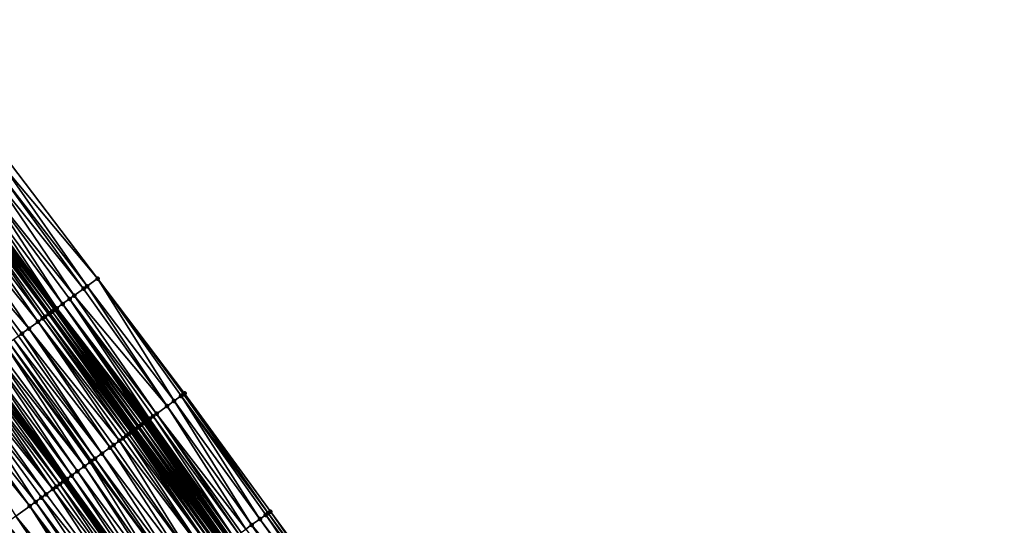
# Model space of a CAD drawing. Header units: feet. Extents: x 2004186 to 2014793, y 836912 to 864902.
# Tile 384 of 656: x 2009673 to 2009810, y 849253 to 849323. Entities that reach past the tile are written whole.
import ezdxf

# ---------------------------------------------------------------- set-up
doc = ezdxf.new("R2010")
doc.units = ezdxf.units.FT
doc.header["$LTSCALE"] = 100
doc.header["$MEASUREMENT"] = 0
for name, color, linetype, lineweight in [('EP_Travel Lane', 5, 'Continuous', 40), ('GPL_Skip Line', 2, 'Continuous', 40), ('Road Shots', 4, 'Continuous', 200), ('Road X-Section', 30, 'Continuous', 13)]:
    doc.layers.add(name, color=color, linetype=linetype, lineweight=lineweight)
doc.layers.add('I-77 SB_MM21-27-Surface-Border', color=7, linetype='Continuous')
doc.layers.add('I-77 SB_MM21-27-Surface-TIN', color=7, linetype='Continuous')

msp = doc.modelspace()

# ---------------------------------------------------------------- linework, layer by layer
at = {"layer": 'EP_Travel Lane'}
msp.add_polyline3d([(2009803.267133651, 849101.4563738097, 428.1667494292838), (2009792.179957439, 849118.1018009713, 428.1009985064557), (2009780.846937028, 849134.7422010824, 427.9702349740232), (2009769.565165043, 849151.2564774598, 427.9321880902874), (2009758.283524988, 849167.7705607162, 427.8291519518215), (2009747.001802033, 849184.2847653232, 427.7669239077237), (2009735.388681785, 849200.7826490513, 427.7180174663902), (2009723.860440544, 849217.1256522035, 427.6409163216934), (2009712.332154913, 849233.4687182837, 427.5856708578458), (2009700.803895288, 849249.8117474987, 427.5175922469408), (2009688.952033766, 849266.1318876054, 427.4359308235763), (2009677.187691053, 849282.3059083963, 427.3929922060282), (2009665.423414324, 849298.4798384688, 427.3162926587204), (2009653.570653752, 849314.7708526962, 427.2550981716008), (2009641.643600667, 849330.8251805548, 427.1741720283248)], dxfattribs=at)
at = {"layer": 'GPL_Skip Line'}
msp.add_polyline3d([(2009782.441233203, 849111.6084531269, 427.6326563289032), (2009771.182598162, 849128.138074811, 427.5321407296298), (2009759.900885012, 849144.6522650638, 427.4651148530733), (2009748.61918663, 849161.1664337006, 427.3908070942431), (2009737.337446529, 849177.6806634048, 427.3370708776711), (2009725.827030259, 849194.0360850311, 427.2699694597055), (2009714.298896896, 849210.3791615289, 427.1922315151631), (2009702.77073614, 849226.7222768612, 427.1279627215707), (2009691.242591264, 849243.0653696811, 427.0558858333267), (2009679.48704471, 849259.2455653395, 426.9821479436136), (2009667.722707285, 849275.4195788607, 426.9365027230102), (2009655.95843536, 849291.59350233, 426.8573315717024), (2009644.191575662, 849307.7655570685, 426.7874621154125), (2009632.225510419, 849323.7908015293, 426.7179334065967)], dxfattribs=at)
at = {"layer": 'I-77 SB_MM21-27-Surface-Border', "color": 3, "linetype": 'ByBlock', "lineweight": -2}
msp.add_polyline3d([(2009647.287933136, 849335.0408427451, 427.4247702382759), (2009659.574432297, 849319.2550186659, 427.5311622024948), (2009671.807482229, 849303.1246653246, 427.6348872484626), (2009683.895170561, 849287.1861178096, 427.7470661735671), (2009695.98298194, 849271.2474011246, 427.7962858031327), (2009707.911012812, 849254.8264806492, 427.8629257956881), (2009719.766015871, 849238.7139604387, 427.9378823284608), (2009728.679498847, 849220.5259981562, 427.8870226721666), (2009742.822314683, 849206.0277619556, 428.0775288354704), (2009754.345553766, 849189.3032404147, 428.1278410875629), (2009765.46221809, 849172.6760948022, 428.1485810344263), (2009776.743959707, 849156.1618628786, 428.2015116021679), (2009787.530227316, 849139.3092443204, 428.2770095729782), (2009798.74881013, 849122.4814904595, 428.3840934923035), (2009809.841554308, 849105.8398672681, 428.4733592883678)], dxfattribs=at)
at = {"layer": 'I-77 SB_MM21-27-Surface-TIN', "color": 128, "linetype": 'ByBlock', "lineweight": -2}
for points in [[(2009670.998845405, 849302.536357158, 427.6013499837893), (2009670.190203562, 849301.9480558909, 427.5703814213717), (2009682.439623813, 849286.1271637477, 427.6869386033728)], [(2009671.807482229, 849303.1246653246, 427.6348872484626), (2009670.998845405, 849302.536357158, 427.6013499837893), (2009683.895170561, 849287.1861178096, 427.7470661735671)], [(2009670.998845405, 849302.536357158, 427.6013499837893), (2009682.439623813, 849286.1271637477, 427.6869386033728), (2009683.895170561, 849287.1861178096, 427.7470661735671)], [(2009669.381568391, 849301.3597454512, 427.5359979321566), (2009668.087756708, 849300.4184424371, 427.4786348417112), (2009680.66063672, 849284.8328666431, 427.6060341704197)], [(2009670.190203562, 849301.9480558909, 427.5703814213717), (2009669.381568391, 849301.3597454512, 427.5359979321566), (2009681.954444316, 849285.7741752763, 427.6654873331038)], [(2009669.381568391, 849301.3597454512, 427.5359979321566), (2009680.66063672, 849284.8328666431, 427.6060341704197), (2009681.954444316, 849285.7741752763, 427.6654873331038)], [(2009670.190203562, 849301.9480558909, 427.5703814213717), (2009681.954444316, 849285.7741752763, 427.6654873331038), (2009682.439623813, 849286.1271637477, 427.6869386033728)], [(2009667.117404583, 849299.7124560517, 427.4322153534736), (2009666.470495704, 849299.2418087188, 427.4050879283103), (2009678.234741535, 849283.0679211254, 427.4976009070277)], [(2009668.087756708, 849300.4184424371, 427.4786348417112), (2009667.117404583, 849299.7124560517, 427.4322153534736), (2009679.043379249, 849283.6562280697, 427.5306819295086)], [(2009667.117404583, 849299.7124560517, 427.4322153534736), (2009678.234741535, 849283.0679211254, 427.4976009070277), (2009679.043379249, 849283.6562280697, 427.5306819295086)], [(2009668.087756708, 849300.4184424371, 427.4786348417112), (2009680.013725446, 849284.3622226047, 427.5801340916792), (2009680.66063672, 849284.8328666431, 427.6060341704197)], [(2009668.087756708, 849300.4184424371, 427.4786348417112), (2009679.043379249, 849283.6562280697, 427.5306819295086), (2009680.013725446, 849284.3622226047, 427.5801340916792)], [(2009665.015041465, 849298.1827274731, 427.2976082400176), (2009664.206399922, 849297.594425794, 427.2664862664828), (2009676.294132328, 849281.6558176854, 427.3561170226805)], [(2009665.176772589, 849298.3003839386, 427.302391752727), (2009665.015041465, 849298.1827274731, 427.2976082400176), (2009677.102777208, 849282.2441147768, 427.3855299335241)], [(2009665.015041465, 849298.1827274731, 427.2976082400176), (2009676.617595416, 849281.891129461, 427.3652534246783), (2009677.102777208, 849282.2441147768, 427.3855299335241)], [(2009665.015041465, 849298.1827274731, 427.2976082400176), (2009676.294132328, 849281.6558176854, 427.3561170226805), (2009676.617595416, 849281.891129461, 427.3652534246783)], [(2009665.338497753, 849298.4180485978, 427.3102257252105), (2009665.176772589, 849298.3003839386, 427.302391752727), (2009677.102777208, 849282.2441147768, 427.3855299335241)], [(2009665.338497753, 849298.4180485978, 427.3102257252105), (2009677.187691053, 849282.3059083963, 427.3929922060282), (2009665.423414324, 849298.4798384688, 427.3162926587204)], [(2009665.338497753, 849298.4180485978, 427.3102257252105), (2009677.102777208, 849282.2441147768, 427.3855299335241), (2009677.187691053, 849282.3059083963, 427.3929922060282)], [(2009665.500215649, 849298.5357232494, 427.3217797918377), (2009665.423414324, 849298.4798384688, 427.3162926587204), (2009677.264489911, 849282.3617965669, 427.3997413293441)], [(2009677.264489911, 849282.3617965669, 427.3997413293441), (2009665.423414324, 849298.4798384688, 427.3162926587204), (2009677.187691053, 849282.3059083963, 427.3929922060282)], [(2009665.823636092, 849298.7710936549, 427.3527443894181), (2009665.500215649, 849298.5357232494, 427.3217797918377), (2009677.587897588, 849282.5971845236, 427.4372397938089)], [(2009665.500215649, 849298.5357232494, 427.3217797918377), (2009677.264489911, 849282.3617965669, 427.3997413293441), (2009677.587897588, 849282.5971845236, 427.4372397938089)], [(2009666.147057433, 849299.0064628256, 427.3832491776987), (2009665.823636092, 849298.7710936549, 427.3527443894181), (2009677.91130594, 849282.8325715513, 427.474392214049)], [(2009665.823636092, 849298.7710936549, 427.3527443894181), (2009677.587897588, 849282.5971845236, 427.4372397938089), (2009677.91130594, 849282.8325715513, 427.474392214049)], [(2009666.308774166, 849299.1241390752, 427.3953982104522), (2009666.147057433, 849299.0064628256, 427.3832491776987), (2009678.073018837, 849282.9502530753, 427.4885047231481)], [(2009666.147057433, 849299.0064628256, 427.3832491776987), (2009677.91130594, 849282.8325715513, 427.474392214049), (2009678.073018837, 849282.9502530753, 427.4885047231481)], [(2009666.470495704, 849299.2418087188, 427.4050879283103), (2009666.308774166, 849299.1241390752, 427.3953982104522), (2009678.234741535, 849283.0679211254, 427.4976009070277)], [(2009666.308774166, 849299.1241390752, 427.3953982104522), (2009678.073018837, 849282.9502530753, 427.4885047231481), (2009678.234741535, 849283.0679211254, 427.4976009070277)], [(2009663.074319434, 849296.770779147, 427.2138700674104), (2009661.295349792, 849295.4764580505, 427.1240310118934), (2009674.353426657, 849280.2438468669, 427.2640077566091)], [(2009664.206399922, 849297.594425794, 427.2664862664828), (2009663.074319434, 849296.770779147, 427.2138700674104), (2009675.647218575, 849281.1851770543, 427.3314855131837)], [(2009663.074319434, 849296.770779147, 427.2138700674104), (2009674.353426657, 849280.2438468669, 427.2640077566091), (2009675.647218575, 849281.1851770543, 427.3314855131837)], [(2009664.206399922, 849297.594425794, 427.2664862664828), (2009675.647218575, 849281.1851770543, 427.3314855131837), (2009676.294132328, 849281.6558176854, 427.3561170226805)], [(2009661.295349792, 849295.4764580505, 427.1240310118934), (2009673.38307267, 849279.5378630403, 427.2185423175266), (2009674.353426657, 849280.2438468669, 427.2640077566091)], [(2009661.295349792, 849295.4764580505, 427.1240310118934), (2009672.897898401, 849279.184867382, 427.1944152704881), (2009673.38307267, 849279.5378630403, 427.2185423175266)], [(2009683.895170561, 849287.1861178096, 427.7470661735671), (2009682.439623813, 849286.1271637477, 427.6869386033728), (2009694.527441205, 849270.1884387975, 427.73308120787)], [(2009683.895170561, 849287.1861178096, 427.7470661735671), (2009695.821256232, 849271.1297372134, 427.7887305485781), (2009695.98298194, 849271.2474011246, 427.7962858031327)], [(2009683.895170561, 849287.1861178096, 427.7470661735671), (2009695.497799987, 849270.894416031, 427.776091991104), (2009695.821256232, 849271.1297372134, 427.7887305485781)], [(2009683.895170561, 849287.1861178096, 427.7470661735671), (2009694.527441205, 849270.1884387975, 427.73308120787), (2009695.497799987, 849270.894416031, 427.776091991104)], [(2009681.954444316, 849285.7741752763, 427.6654873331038), (2009680.66063672, 849284.8328666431, 427.6060341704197), (2009693.557081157, 849269.4824633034, 427.6907178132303)], [(2009682.439623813, 849286.1271637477, 427.6869386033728), (2009681.954444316, 849285.7741752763, 427.6654873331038), (2009693.557081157, 849269.4824633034, 427.6907178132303)], [(2009682.439623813, 849286.1271637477, 427.6869386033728), (2009693.557081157, 849269.4824633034, 427.6907178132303), (2009694.527441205, 849270.1884387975, 427.73308120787)], [(2009680.66063672, 849284.8328666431, 427.6060341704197), (2009680.013725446, 849284.3622226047, 427.5801340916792), (2009692.101547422, 849268.4234913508, 427.6239297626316)], [(2009680.66063672, 849284.8328666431, 427.6060341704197), (2009692.101547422, 849268.4234913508, 427.6239297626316), (2009693.557081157, 849269.4824633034, 427.6907178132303)], [(2009678.234741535, 849283.0679211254, 427.4976009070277), (2009678.073018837, 849282.9502530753, 427.4885047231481), (2009689.999112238, 849266.8938618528, 427.5262129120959)], [(2009679.043379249, 849283.6562280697, 427.5306819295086), (2009678.234741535, 849283.0679211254, 427.4976009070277), (2009690.484308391, 849267.2468274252, 427.53913902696)], [(2009678.234741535, 849283.0679211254, 427.4976009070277), (2009690.322574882, 849267.1291742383, 427.535576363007), (2009690.484308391, 849267.2468274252, 427.53913902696)], [(2009678.234741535, 849283.0679211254, 427.4976009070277), (2009689.999112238, 849266.8938618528, 427.5262129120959), (2009690.322574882, 849267.1291742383, 427.535576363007)], [(2009680.013725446, 849284.3622226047, 427.5801340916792), (2009679.043379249, 849283.6562280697, 427.5306819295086), (2009691.131188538, 849267.7175142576, 427.5809712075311)], [(2009679.043379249, 849283.6562280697, 427.5306819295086), (2009690.969467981, 849267.5998432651, 427.5707795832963), (2009691.131188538, 849267.7175142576, 427.5809712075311)], [(2009679.043379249, 849283.6562280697, 427.5306819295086), (2009690.807754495, 849267.4821625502, 427.5569683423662), (2009690.969467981, 849267.5998432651, 427.5707795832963)], [(2009679.043379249, 849283.6562280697, 427.5306819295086), (2009690.646034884, 849267.3644902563, 427.5462921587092), (2009690.807754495, 849267.4821625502, 427.5569683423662)], [(2009679.043379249, 849283.6562280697, 427.5306819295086), (2009690.484308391, 849267.2468274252, 427.53913902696), (2009690.646034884, 849267.3644902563, 427.5462921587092)], [(2009680.013725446, 849284.3622226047, 427.5801340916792), (2009691.616366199, 849268.0705052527, 427.6033620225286), (2009692.101547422, 849268.4234913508, 427.6239297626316)], [(2009680.013725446, 849284.3622226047, 427.5801340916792), (2009691.131188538, 849267.7175142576, 427.5809712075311), (2009691.616366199, 849268.0705052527, 427.6033620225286)], [(2009676.294132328, 849281.6558176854, 427.3561170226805), (2009675.647218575, 849281.1851770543, 427.3314855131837), (2009687.896726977, 849265.3641637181, 427.4029428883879)], [(2009676.617595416, 849281.891129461, 427.3652534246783), (2009676.294132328, 849281.6558176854, 427.3561170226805), (2009688.22018943, 849265.5994763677, 427.412404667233)], [(2009676.294132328, 849281.6558176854, 427.3561170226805), (2009687.896726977, 849265.3641637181, 427.4029428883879), (2009688.22018943, 849265.5994763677, 427.412404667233)], [(2009677.102777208, 849282.2441147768, 427.3855299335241), (2009676.617595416, 849281.891129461, 427.3652534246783), (2009688.705374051, 849265.9524577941, 427.4312331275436)], [(2009676.617595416, 849281.891129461, 427.3652534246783), (2009688.543640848, 849265.8348041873, 427.4275140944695), (2009688.705374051, 849265.9524577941, 427.4312331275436)], [(2009676.617595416, 849281.891129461, 427.3652534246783), (2009688.22018943, 849265.5994763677, 427.412404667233), (2009688.543640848, 849265.8348041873, 427.4275140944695)], [(2009677.102777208, 849282.2441147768, 427.3855299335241), (2009688.952033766, 849266.1318876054, 427.4359308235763), (2009677.187691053, 849282.3059083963, 427.3929922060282)], [(2009677.102777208, 849282.2441147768, 427.3855299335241), (2009688.867113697, 849266.0701025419, 427.4316539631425), (2009688.952033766, 849266.1318876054, 427.4359308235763)], [(2009677.102777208, 849282.2441147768, 427.3855299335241), (2009688.705374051, 849265.9524577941, 427.4312331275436), (2009688.867113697, 849266.0701025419, 427.4316539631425)], [(2009677.264489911, 849282.3617965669, 427.3997413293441), (2009677.187691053, 849282.3059083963, 427.3929922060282), (2009689.028838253, 849266.1877680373, 427.4397989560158)], [(2009689.028838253, 849266.1877680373, 427.4397989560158), (2009677.187691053, 849282.3059083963, 427.3929922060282), (2009688.952033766, 849266.1318876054, 427.4359308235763)], [(2009677.587897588, 849282.5971845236, 427.4372397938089), (2009677.264489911, 849282.3617965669, 427.3997413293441), (2009689.190542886, 849266.305460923, 427.4581413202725)], [(2009677.264489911, 849282.3617965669, 427.3997413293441), (2009689.028838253, 849266.1877680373, 427.4397989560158), (2009689.190542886, 849266.305460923, 427.4581413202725)], [(2009677.91130594, 849282.8325715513, 427.474392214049), (2009677.587897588, 849282.5971845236, 427.4372397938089), (2009689.513939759, 849266.5408637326, 427.5011694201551)], [(2009677.587897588, 849282.5971845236, 427.4372397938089), (2009689.190542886, 849266.305460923, 427.4581413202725), (2009689.513939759, 849266.5408637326, 427.5011694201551)], [(2009678.073018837, 849282.9502530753, 427.4885047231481), (2009677.91130594, 849282.8325715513, 427.474392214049), (2009689.675659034, 849266.658536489, 427.5120177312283)], [(2009677.91130594, 849282.8325715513, 427.474392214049), (2009689.513939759, 849266.5408637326, 427.5011694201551), (2009689.675659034, 849266.658536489, 427.5120177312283)], [(2009678.073018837, 849282.9502530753, 427.4885047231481), (2009689.675659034, 849266.658536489, 427.5120177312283), (2009689.999112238, 849266.8938618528, 427.5262129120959)], [(2009675.647218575, 849281.1851770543, 427.3314855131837), (2009674.353426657, 849280.2438468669, 427.2640077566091), (2009686.926359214, 849264.6581988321, 427.3645289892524)], [(2009675.647218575, 849281.1851770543, 427.3314855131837), (2009687.411539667, 849265.0111859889, 427.3854908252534), (2009687.896726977, 849265.3641637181, 427.4029428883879)], [(2009675.647218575, 849281.1851770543, 427.3314855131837), (2009686.926359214, 849264.6581988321, 427.3645289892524), (2009687.411539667, 849265.0111859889, 427.3854908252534)], [(2009672.897898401, 849279.184867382, 427.1944152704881), (2009672.251001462, 849278.7142036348, 427.1611777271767), (2009684.500492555, 849262.8932140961, 427.2414948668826)], [(2009672.897898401, 849279.184867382, 427.1944152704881), (2009684.500492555, 849262.8932140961, 427.2414948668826), (2009673.38307267, 849279.5378630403, 427.2185423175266)], [(2009674.353426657, 849280.2438468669, 427.2640077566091), (2009673.38307267, 849279.5378630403, 427.2185423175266), (2009685.632573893, 849263.7168595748, 427.2936745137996)], [(2009673.38307267, 849279.5378630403, 427.2185423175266), (2009684.500492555, 849262.8932140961, 427.2414948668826), (2009685.632573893, 849263.7168595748, 427.2936745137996)], [(2009674.353426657, 849280.2438468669, 427.2640077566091), (2009686.117744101, 849264.0698608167, 427.3198802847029), (2009686.926359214, 849264.6581988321, 427.3645289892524)], [(2009674.353426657, 849280.2438468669, 427.2640077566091), (2009685.632573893, 849263.7168595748, 427.2936745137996), (2009686.117744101, 849264.0698608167, 427.3198802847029)], [(2009671.118921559, 849277.8905561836, 427.1082637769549), (2009670.148590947, 849277.1845402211, 427.0508341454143), (2009682.074644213, 849261.1282041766, 427.1090850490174)], [(2009671.604095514, 849278.2435522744, 427.1325517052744), (2009671.118921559, 849277.8905561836, 427.1082637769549), (2009683.044967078, 849261.8342307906, 427.1704800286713)], [(2009671.118921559, 849277.8905561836, 427.1082637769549), (2009682.883244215, 849261.7165629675, 427.1614684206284), (2009683.044967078, 849261.8342307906, 427.1704800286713)], [(2009671.118921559, 849277.8905561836, 427.1082637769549), (2009682.074644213, 849261.1282041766, 427.1090850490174), (2009682.883244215, 849261.7165629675, 427.1614684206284)], [(2009672.251001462, 849278.7142036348, 427.1611777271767), (2009671.604095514, 849278.2435522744, 427.1325517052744), (2009683.530143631, 849262.1872233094, 427.1934381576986)], [(2009671.604095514, 849278.2435522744, 427.1325517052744), (2009683.044967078, 849261.8342307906, 427.1704800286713), (2009683.530143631, 849262.1872233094, 427.1934381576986)], [(2009672.251001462, 849278.7142036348, 427.1611777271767), (2009683.530143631, 849262.1872233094, 427.1934381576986), (2009684.500492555, 849262.8932140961, 427.2414948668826)], [(2009669.178242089, 849276.4785493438, 427.0027438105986), (2009668.369616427, 849275.8902258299, 426.9634939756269), (2009680.295678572, 849259.8338775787, 427.0172002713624)], [(2009669.663414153, 849276.8315480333, 427.0279993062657), (2009669.178242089, 849276.4785493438, 427.0027438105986), (2009681.104299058, 849260.4222082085, 427.0590993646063)], [(2009669.178242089, 849276.4785493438, 427.0027438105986), (2009680.295678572, 849259.8338775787, 427.0172002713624), (2009681.104299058, 849260.4222082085, 427.0590993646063)], [(2009670.148590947, 849277.1845402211, 427.0508341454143), (2009669.663414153, 849276.8315480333, 427.0279993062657), (2009682.074644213, 849261.1282041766, 427.1090850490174)], [(2009669.663414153, 849276.8315480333, 427.0279993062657), (2009681.104299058, 849260.4222082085, 427.0590993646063), (2009682.074644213, 849261.1282041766, 427.1090850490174)], [(2009667.075801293, 849274.9489275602, 426.9078990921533), (2009666.428891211, 849274.4782818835, 426.8813889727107), (2009678.67840318, 849258.6572636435, 426.9510206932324)], [(2009667.399258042, 849275.1842480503, 426.9202798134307), (2009667.075801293, 849274.9489275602, 426.9078990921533), (2009679.163593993, 849259.0102365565, 426.9666797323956)], [(2009667.075801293, 849274.9489275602, 426.9078990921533), (2009678.67840318, 849258.6572636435, 426.9510206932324), (2009679.163593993, 849259.0102365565, 426.9666797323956)], [(2009667.399258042, 849275.1842480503, 426.9202798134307), (2009679.325320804, 849259.1278989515, 426.9736704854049), (2009667.722707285, 849275.4195788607, 426.9365027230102)], [(2009667.399258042, 849275.1842480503, 426.9202798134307), (2009679.163593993, 849259.0102365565, 426.9666797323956), (2009679.325320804, 849259.1278989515, 426.9736704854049)], [(2009667.884431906, 849275.5372442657, 426.944614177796), (2009667.722707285, 849275.4195788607, 426.9365027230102), (2009679.648768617, 849259.3632317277, 426.9906254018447)], [(2009679.325320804, 849259.1278989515, 426.9736704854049), (2009679.48704471, 849259.2455653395, 426.9821479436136), (2009667.722707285, 849275.4195788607, 426.9365027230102)], [(2009679.648768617, 849259.3632317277, 426.9906254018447), (2009667.722707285, 849275.4195788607, 426.9365027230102), (2009679.48704471, 849259.2455653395, 426.9821479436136)], [(2009668.369616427, 849275.8902258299, 426.9634939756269), (2009667.884431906, 849275.5372442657, 426.944614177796), (2009679.648768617, 849259.3632317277, 426.9906254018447)], [(2009668.369616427, 849275.8902258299, 426.9634939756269), (2009679.648768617, 849259.3632317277, 426.9906254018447), (2009680.295678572, 849259.8338775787, 427.0172002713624)], [(2009665.135115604, 849273.5369292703, 426.8055621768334), (2009664.326487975, 849272.9486084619, 426.7673196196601), (2009676.737714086, 849257.2452700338, 426.8504263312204)], [(2009665.782003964, 849274.0076048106, 426.8431903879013), (2009665.135115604, 849273.5369292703, 426.8055621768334), (2009677.708053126, 849257.9512744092, 426.903542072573)], [(2009665.135115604, 849273.5369292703, 426.8055621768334), (2009676.737714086, 849257.2452700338, 426.8504263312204), (2009677.708053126, 849257.9512744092, 426.903542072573)], [(2009666.428891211, 849274.4782818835, 426.8813889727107), (2009665.782003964, 849274.0076048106, 426.8431903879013), (2009677.708053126, 849257.9512744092, 426.903542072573)], [(2009666.428891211, 849274.4782818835, 426.8813889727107), (2009678.193223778, 849258.3042750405, 426.9295204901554), (2009678.67840318, 849258.6572636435, 426.9510206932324)], [(2009666.428891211, 849274.4782818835, 426.8813889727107), (2009677.708053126, 849257.9512744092, 426.903542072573), (2009678.193223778, 849258.3042750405, 426.9295204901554)], [(2009664.326487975, 849272.9486084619, 426.7673196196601), (2009662.709222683, 849271.7719806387, 426.6959697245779), (2009675.282190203, 849256.1862845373, 426.778595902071)], [(2009664.326487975, 849272.9486084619, 426.7673196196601), (2009676.090817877, 849256.7746052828, 426.816815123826), (2009676.737714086, 849257.2452700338, 426.8504263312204)], [(2009664.326487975, 849272.9486084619, 426.7673196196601), (2009675.282190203, 849256.1862845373, 426.778595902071), (2009676.090817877, 849256.7746052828, 426.816815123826)], [(2009662.709222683, 849271.7719806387, 426.6959697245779), (2009661.900602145, 849271.1836500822, 426.6540978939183), (2009674.473547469, 849255.5979844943, 426.7480841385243)], [(2009661.900602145, 849271.1836500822, 426.6540978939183), (2009672.532829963, 849254.1860299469, 426.6620325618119), (2009674.473547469, 849255.5979844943, 426.7480841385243)], [(2009662.709222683, 849271.7719806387, 426.6959697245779), (2009674.473547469, 849255.5979844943, 426.7480841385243), (2009675.282190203, 849256.1862845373, 426.778595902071)], [(2009695.497799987, 849270.894416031, 427.776091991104), (2009694.527441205, 849270.1884387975, 427.73308120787), (2009706.440252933, 849253.7887593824, 427.7999775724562)], [(2009695.821256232, 849271.1297372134, 427.7887305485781), (2009695.497799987, 849270.894416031, 427.776091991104), (2009707.584178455, 849254.595874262, 427.8483610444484)], [(2009695.497799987, 849270.894416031, 427.776091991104), (2009707.257340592, 849254.3652728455, 427.8355204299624), (2009707.584178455, 849254.595874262, 427.8483610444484)], [(2009695.497799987, 849270.894416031, 427.776091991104), (2009706.440252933, 849253.7887593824, 427.7999775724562), (2009707.257340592, 849254.3652728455, 427.8355204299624)], [(2009695.98298194, 849271.2474011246, 427.7962858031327), (2009695.821256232, 849271.1297372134, 427.7887305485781), (2009707.584178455, 849254.595874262, 427.8483610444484)], [(2009695.98298194, 849271.2474011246, 427.7962858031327), (2009707.584178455, 849254.595874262, 427.8483610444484), (2009707.911012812, 849254.8264806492, 427.8629257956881)], [(2009693.557081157, 849269.4824633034, 427.6907178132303), (2009692.101547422, 849268.4234913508, 427.6239297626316), (2009704.479256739, 849252.4051069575, 427.7076984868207)], [(2009694.527441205, 849270.1884387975, 427.73308120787), (2009693.557081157, 849269.4824633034, 427.6907178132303), (2009705.296332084, 849252.9816378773, 427.7492960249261)], [(2009693.557081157, 849269.4824633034, 427.6907178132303), (2009704.479256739, 849252.4051069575, 427.7076984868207), (2009705.296332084, 849252.9816378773, 427.7492960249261)], [(2009694.527441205, 849270.1884387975, 427.73308120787), (2009705.296332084, 849252.9816378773, 427.7492960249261), (2009706.440252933, 849253.7887593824, 427.7999775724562)], [(2009691.616366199, 849268.0705052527, 427.6033620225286), (2009691.131188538, 849267.7175142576, 427.5809712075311), (2009702.845080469, 849251.2520813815, 427.6370809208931)], [(2009692.101547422, 849268.4234913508, 427.6239297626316), (2009691.616366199, 849268.0705052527, 427.6033620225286), (2009703.498752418, 849251.713289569, 427.6646194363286)], [(2009691.616366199, 849268.0705052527, 427.6033620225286), (2009702.845080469, 849251.2520813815, 427.6370809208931), (2009703.498752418, 849251.713289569, 427.6646194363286)], [(2009692.101547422, 849268.4234913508, 427.6239297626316), (2009703.825583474, 849251.943900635, 427.6808068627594), (2009704.479256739, 849252.4051069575, 427.7076984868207)], [(2009692.101547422, 849268.4234913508, 427.6239297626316), (2009703.498752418, 849251.713289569, 427.6646194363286), (2009703.825583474, 849251.943900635, 427.6808068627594)], [(2009689.675659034, 849266.658536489, 427.5120177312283), (2009689.513939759, 849266.5408637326, 427.5011694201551), (2009701.374310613, 849250.2143742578, 427.5790380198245)], [(2009689.999112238, 849266.8938618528, 427.5262129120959), (2009689.675659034, 849266.658536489, 427.5120177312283), (2009701.537737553, 849250.3296636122, 427.5815204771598)], [(2009689.675659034, 849266.658536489, 427.5120177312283), (2009701.374310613, 849250.2143742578, 427.5790380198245), (2009701.537737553, 849250.3296636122, 427.5815204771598)], [(2009690.322574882, 849267.1291742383, 427.535576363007), (2009689.999112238, 849266.8938618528, 427.5262129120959), (2009701.864599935, 849250.5602302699, 427.5823055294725)], [(2009689.999112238, 849266.8938618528, 427.5262129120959), (2009701.701172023, 849250.4449422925, 427.5803007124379), (2009701.864599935, 849250.5602302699, 427.5823055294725)], [(2009689.999112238, 849266.8938618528, 427.5262129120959), (2009701.537737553, 849250.3296636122, 427.5815204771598), (2009701.701172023, 849250.4449422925, 427.5803007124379)], [(2009690.484308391, 849267.2468274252, 427.53913902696), (2009690.322574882, 849267.1291742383, 427.535576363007), (2009702.191433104, 849250.7908383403, 427.5974539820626)], [(2009690.322574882, 849267.1291742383, 427.535576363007), (2009701.864599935, 849250.5602302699, 427.5823055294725), (2009702.191433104, 849250.7908383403, 427.5974539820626)], [(2009690.646034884, 849267.3644902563, 427.5462921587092), (2009690.484308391, 849267.2468274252, 427.53913902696), (2009702.354855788, 849250.9061337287, 427.6020291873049)], [(2009690.484308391, 849267.2468274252, 427.53913902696), (2009702.191433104, 849250.7908383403, 427.5974539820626), (2009702.354855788, 849250.9061337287, 427.6020291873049)], [(2009690.807754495, 849267.4821625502, 427.5569683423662), (2009690.646034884, 849267.3644902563, 427.5462921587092), (2009702.518271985, 849251.0214383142, 427.6097943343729)], [(2009690.646034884, 849267.3644902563, 427.5462921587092), (2009702.354855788, 849250.9061337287, 427.6020291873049), (2009702.518271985, 849251.0214383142, 427.6097943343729)], [(2009690.969467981, 849267.5998432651, 427.5707795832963), (2009690.807754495, 849267.4821625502, 427.5569683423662), (2009702.518271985, 849251.0214383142, 427.6097943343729)], [(2009691.131188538, 849267.7175142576, 427.5809712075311), (2009690.969467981, 849267.5998432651, 427.5707795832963), (2009702.845080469, 849251.2520813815, 427.6370809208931)], [(2009690.969467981, 849267.5998432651, 427.5707795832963), (2009702.518271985, 849251.0214383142, 427.6097943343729), (2009702.845080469, 849251.2520813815, 427.6370809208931)], [(2009687.896726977, 849265.3641637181, 427.4029428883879), (2009687.411539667, 849265.0111859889, 427.3854908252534), (2009699.086532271, 849248.6000414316, 427.4465235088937)], [(2009688.22018943, 849265.5994763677, 427.412404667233), (2009687.896726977, 849265.3641637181, 427.4029428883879), (2009699.903619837, 849249.1765550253, 427.4821116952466)], [(2009687.896726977, 849265.3641637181, 427.4029428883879), (2009699.086532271, 849248.6000414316, 427.4465235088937), (2009699.903619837, 849249.1765550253, 427.4821116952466)], [(2009688.543640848, 849265.8348041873, 427.4275140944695), (2009688.22018943, 849265.5994763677, 427.412404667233), (2009699.903619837, 849249.1765550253, 427.4821116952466)], [(2009688.705374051, 849265.9524577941, 427.4312331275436), (2009688.543640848, 849265.8348041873, 427.4275140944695), (2009700.393873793, 849249.5224611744, 427.5027685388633)], [(2009688.543640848, 849265.8348041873, 427.4275140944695), (2009699.903619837, 849249.1765550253, 427.4821116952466), (2009700.393873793, 849249.5224611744, 427.5027685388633)], [(2009688.867113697, 849266.0701025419, 427.4316539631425), (2009688.705374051, 849265.9524577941, 427.4312331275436), (2009700.393873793, 849249.5224611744, 427.5027685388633)], [(2009688.867113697, 849266.0701025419, 427.4316539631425), (2009700.720723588, 849249.7530456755, 427.509742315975), (2009688.952033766, 849266.1318876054, 427.4359308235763)], [(2009688.867113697, 849266.0701025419, 427.4316539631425), (2009700.393873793, 849249.5224611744, 427.5027685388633), (2009700.720723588, 849249.7530456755, 427.509742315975)], [(2009689.028838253, 849266.1877680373, 427.4397989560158), (2009688.952033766, 849266.1318876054, 427.4359308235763), (2009700.803895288, 849249.8117474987, 427.5175922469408)], [(2009700.720723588, 849249.7530456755, 427.509742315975), (2009700.803895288, 849249.8117474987, 427.5175922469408), (2009688.952033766, 849266.1318876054, 427.4359308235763)], [(2009689.190542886, 849266.305460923, 427.4581413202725), (2009689.028838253, 849266.1877680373, 427.4397989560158), (2009700.884124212, 849249.8683723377, 427.5251644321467)], [(2009689.028838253, 849266.1877680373, 427.4397989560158), (2009700.803895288, 849249.8117474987, 427.5175922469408), (2009700.884124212, 849249.8683723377, 427.5251644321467)], [(2009689.513939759, 849266.5408637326, 427.5011694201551), (2009689.190542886, 849266.305460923, 427.4581413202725), (2009701.210897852, 849250.0990648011, 427.5695834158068)], [(2009689.190542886, 849266.305460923, 427.4581413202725), (2009700.884124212, 849249.8683723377, 427.5251644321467), (2009701.210897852, 849250.0990648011, 427.5695834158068)], [(2009689.513939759, 849266.5408637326, 427.5011694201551), (2009701.210897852, 849250.0990648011, 427.5695834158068), (2009701.374310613, 849250.2143742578, 427.5790380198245)], [(2009686.117744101, 849264.0698608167, 427.3198802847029), (2009685.632573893, 849263.7168595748, 427.2936745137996), (2009697.615791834, 849247.5622926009, 427.3740151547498)], [(2009686.926359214, 849264.6581988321, 427.3645289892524), (2009686.117744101, 849264.0698608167, 427.3198802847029), (2009697.615791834, 849247.5622926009, 427.3740151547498)], [(2009686.926359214, 849264.6581988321, 427.3645289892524), (2009699.086532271, 849248.6000414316, 427.4465235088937), (2009687.411539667, 849265.0111859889, 427.3854908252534)], [(2009686.926359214, 849264.6581988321, 427.3645289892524), (2009697.615791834, 849247.5622926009, 427.3740151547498), (2009699.086532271, 849248.6000414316, 427.4465235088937)], [(2009684.500492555, 849262.8932140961, 427.2414948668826), (2009683.530143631, 849262.1872233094, 427.1934381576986), (2009695.491386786, 849246.0633251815, 427.2703606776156)], [(2009685.632573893, 849263.7168595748, 427.2936745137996), (2009684.500492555, 849262.8932140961, 427.2414948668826), (2009696.635293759, 849246.8704663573, 427.3278648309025)], [(2009684.500492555, 849262.8932140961, 427.2414948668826), (2009695.491386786, 849246.0633251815, 427.2703606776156), (2009696.635293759, 849246.8704663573, 427.3278648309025)], [(2009685.632573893, 849263.7168595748, 427.2936745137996), (2009696.635293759, 849246.8704663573, 427.3278648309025), (2009697.615791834, 849247.5622926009, 427.3740151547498)], [(2009682.883244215, 849261.7165629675, 427.1614684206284), (2009682.074644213, 849261.1282041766, 427.1090850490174), (2009693.530412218, 849244.6796420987, 427.1674484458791)], [(2009683.044967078, 849261.8342307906, 427.1704800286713), (2009682.883244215, 849261.7165629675, 427.1614684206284), (2009694.837724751, 849245.6021029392, 427.2379476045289)], [(2009682.883244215, 849261.7165629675, 427.1614684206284), (2009693.530412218, 849244.6796420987, 427.1674484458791), (2009694.837724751, 849245.6021029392, 427.2379476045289)], [(2009683.530143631, 849262.1872233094, 427.1934381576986), (2009683.044967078, 849261.8342307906, 427.1704800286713), (2009694.837724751, 849245.6021029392, 427.2379476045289)], [(2009683.530143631, 849262.1872233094, 427.1934381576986), (2009694.837724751, 849245.6021029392, 427.2379476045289), (2009695.491386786, 849246.0633251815, 427.2703606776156)], [(2009680.295678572, 849259.8338775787, 427.0172002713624), (2009679.648768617, 849259.3632317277, 426.9906254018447), (2009691.40601354, 849243.1806656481, 427.0606616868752)], [(2009681.104299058, 849260.4222082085, 427.0590993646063), (2009680.295678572, 849259.8338775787, 427.0172002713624), (2009692.059680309, 849243.6418811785, 427.0907469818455)], [(2009680.295678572, 849259.8338775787, 427.0172002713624), (2009691.40601354, 849243.1806656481, 427.0606616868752), (2009692.059680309, 849243.6418811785, 427.0907469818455)], [(2009682.074644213, 849261.1282041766, 427.1090850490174), (2009681.104299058, 849260.4222082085, 427.0590993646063), (2009693.040165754, 849244.3337253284, 427.1431078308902)], [(2009681.104299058, 849260.4222082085, 427.0590993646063), (2009692.059680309, 849243.6418811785, 427.0907469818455), (2009693.040165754, 849244.3337253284, 427.1431078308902)], [(2009682.074644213, 849261.1282041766, 427.1090850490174), (2009693.040165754, 849244.3337253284, 427.1431078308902), (2009693.530412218, 849244.6796420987, 427.1674484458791)], [(2009678.67840318, 849258.6572636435, 426.9510206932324), (2009678.193223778, 849258.3042750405, 426.9295204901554), (2009689.771826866, 849242.0276548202, 426.9951593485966)], [(2009679.163593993, 849259.0102365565, 426.9666797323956), (2009678.67840318, 849258.6572636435, 426.9510206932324), (2009690.588919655, 849242.6041610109, 427.0281800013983)], [(2009678.67840318, 849258.6572636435, 426.9510206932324), (2009689.771826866, 849242.0276548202, 426.9951593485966), (2009690.588919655, 849242.6041610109, 427.0281800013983)], [(2009679.325320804, 849259.1278989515, 426.9736704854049), (2009679.163593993, 849259.0102365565, 426.9666797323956), (2009690.915758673, 849242.8347607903, 427.0404528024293)], [(2009679.163593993, 849259.0102365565, 426.9666797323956), (2009690.588919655, 849242.6041610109, 427.0281800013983), (2009690.915758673, 849242.8347607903, 427.0404528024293)], [(2009679.325320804, 849259.1278989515, 426.9736704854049), (2009690.915758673, 849242.8347607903, 427.0404528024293), (2009679.48704471, 849259.2455653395, 426.9821479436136)], [(2009679.648768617, 849259.3632317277, 426.9906254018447), (2009679.48704471, 849259.2455653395, 426.9821479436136), (2009691.242591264, 849243.0653696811, 427.0558858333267)], [(2009690.915758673, 849242.8347607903, 427.0404528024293), (2009691.242591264, 849243.0653696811, 427.0558858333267), (2009679.48704471, 849259.2455653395, 426.9821479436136)], [(2009679.648768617, 849259.3632317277, 426.9906254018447), (2009691.242591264, 849243.0653696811, 427.0558858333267), (2009691.40601354, 849243.1806656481, 427.0606616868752)], [(2009676.737714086, 849257.2452700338, 426.8504263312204), (2009676.090817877, 849256.7746052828, 426.816815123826), (2009688.627928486, 849241.2205014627, 426.933430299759)], [(2009677.708053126, 849257.9512744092, 426.903542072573), (2009676.737714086, 849257.2452700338, 426.8504263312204), (2009688.627928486, 849241.2205014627, 426.933430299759)], [(2009678.193223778, 849258.3042750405, 426.9295204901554), (2009677.708053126, 849257.9512744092, 426.903542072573), (2009689.771826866, 849242.0276548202, 426.9951593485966)], [(2009677.708053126, 849257.9512744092, 426.903542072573), (2009688.627928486, 849241.2205014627, 426.933430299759), (2009689.771826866, 849242.0276548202, 426.9951593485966)], [(2009675.282190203, 849256.1862845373, 426.778595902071), (2009674.473547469, 849255.5979844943, 426.7480841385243), (2009686.503516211, 849239.721544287, 426.8333288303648)], [(2009676.090817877, 849256.7746052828, 426.816815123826), (2009675.282190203, 849256.1862845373, 426.778595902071), (2009687.157188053, 849240.1827526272, 426.8609202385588)], [(2009675.282190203, 849256.1862845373, 426.778595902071), (2009686.503516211, 849239.721544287, 426.8333288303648), (2009687.157188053, 849240.1827526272, 426.8609202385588)], [(2009676.090817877, 849256.7746052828, 426.816815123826), (2009687.157188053, 849240.1827526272, 426.8609202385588), (2009688.627928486, 849241.2205014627, 426.933430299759)], [(2009674.473547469, 849255.5979844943, 426.7480841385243), (2009672.532829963, 849254.1860299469, 426.6620325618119), (2009685.196184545, 849238.7991105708, 426.7722373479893)], [(2009674.473547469, 849255.5979844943, 426.7480841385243), (2009686.01326198, 849239.3756385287, 426.8128075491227), (2009686.503516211, 849239.721544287, 426.8333288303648)], [(2009674.473547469, 849255.5979844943, 426.7480841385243), (2009685.196184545, 849238.7991105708, 426.7722373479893), (2009686.01326198, 849239.3756385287, 426.8128075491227)], [(2009707.257340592, 849254.3652728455, 427.8355204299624), (2009706.440252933, 849253.7887593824, 427.7999775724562), (2009718.458671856, 849237.7915442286, 427.8828602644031)], [(2009707.584178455, 849254.595874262, 427.8483610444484), (2009707.257340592, 849254.3652728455, 427.8355204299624), (2009719.112344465, 849238.2527514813, 427.9100756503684)], [(2009707.257340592, 849254.3652728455, 427.8355204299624), (2009718.458671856, 849237.7915442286, 427.8828602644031), (2009719.112344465, 849238.2527514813, 427.9100756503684)], [(2009707.911012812, 849254.8264806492, 427.8629257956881), (2009707.584178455, 849254.595874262, 427.8483610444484), (2009719.439175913, 849238.4833619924, 427.9260712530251)], [(2009707.584178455, 849254.595874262, 427.8483610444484), (2009719.112344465, 849238.2527514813, 427.9100756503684), (2009719.439175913, 849238.4833619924, 427.9260712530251)], [(2009707.911012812, 849254.8264806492, 427.8629257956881), (2009719.439175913, 849238.4833619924, 427.9260712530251), (2009719.766015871, 849238.7139604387, 427.9378823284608)], [(2009671.239015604, 849253.2447306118, 426.6060410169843), (2009670.753826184, 849252.8917557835, 426.5896689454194), (2009683.071752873, 849237.3001808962, 426.6816741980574)], [(2009672.532829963, 849254.1860299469, 426.6620325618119), (2009671.239015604, 849253.2447306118, 426.6060410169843), (2009683.72543084, 849237.7613805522, 426.7062536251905)], [(2009671.239015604, 849253.2447306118, 426.6060410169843), (2009683.071752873, 849237.3001808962, 426.6816741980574), (2009683.72543084, 849237.7613805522, 426.7062536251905)], [(2009672.532829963, 849254.1860299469, 426.6620325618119), (2009683.72543084, 849237.7613805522, 426.7062536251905), (2009685.196184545, 849238.7991105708, 426.7722373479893)], [(2009705.296332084, 849252.9816378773, 427.7492960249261), (2009704.479256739, 849252.4051069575, 427.7076984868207), (2009716.497666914, 849236.4079042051, 427.7948790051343)], [(2009706.440252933, 849253.7887593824, 427.7999775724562), (2009705.296332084, 849252.9816378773, 427.7492960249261), (2009718.13184631, 849237.5609253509, 427.8639628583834)], [(2009705.296332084, 849252.9816378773, 427.7492960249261), (2009716.497666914, 849236.4079042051, 427.7948790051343), (2009718.13184631, 849237.5609253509, 427.8639628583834)], [(2009706.440252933, 849253.7887593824, 427.7999775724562), (2009718.13184631, 849237.5609253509, 427.8639628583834), (2009718.458671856, 849237.7915442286, 427.8828602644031)]]:
    msp.add_3dface(points, dxfattribs=at)
at = {"layer": 'Road Shots', "lineweight": 100}
for p in [(2009683.895170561, 849287.1861178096, 427.7470661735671), (2009681.954444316, 849285.7741752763, 427.6654873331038), (2009682.439623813, 849286.1271637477, 427.6869386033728), (2009680.66063672, 849284.8328666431, 427.6060341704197), (2009678.234741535, 849283.0679211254, 427.4976009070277), (2009679.043379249, 849283.6562280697, 427.5306819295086), (2009680.013725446, 849284.3622226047, 427.5801340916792), (2009676.294132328, 849281.6558176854, 427.3561170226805), (2009676.617595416, 849281.891129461, 427.3652534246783), (2009677.102777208, 849282.2441147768, 427.3855299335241), (2009677.264489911, 849282.3617965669, 427.3997413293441), (2009677.587897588, 849282.5971845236, 427.4372397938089), (2009677.91130594, 849282.8325715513, 427.474392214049), (2009678.073018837, 849282.9502530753, 427.4885047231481), (2009675.647218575, 849281.1851770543, 427.3314855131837), (2009673.38307267, 849279.5378630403, 427.2185423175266), (2009674.353426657, 849280.2438468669, 427.2640077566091), (2009695.497799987, 849270.894416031, 427.776091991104), (2009695.821256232, 849271.1297372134, 427.7887305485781), (2009695.98298194, 849271.2474011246, 427.7962858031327), (2009693.557081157, 849269.4824633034, 427.6907178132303), (2009694.527441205, 849270.1884387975, 427.73308120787), (2009691.616366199, 849268.0705052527, 427.6033620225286), (2009692.101547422, 849268.4234913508, 427.6239297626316), (2009689.675659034, 849266.658536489, 427.5120177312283), (2009689.999112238, 849266.8938618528, 427.5262129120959), (2009690.322574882, 849267.1291742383, 427.535576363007), (2009690.484308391, 849267.2468274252, 427.53913902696), (2009690.646034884, 849267.3644902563, 427.5462921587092), (2009690.807754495, 849267.4821625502, 427.5569683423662), (2009690.969467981, 849267.5998432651, 427.5707795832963), (2009691.131188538, 849267.7175142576, 427.5809712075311), (2009687.896726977, 849265.3641637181, 427.4029428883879), (2009688.22018943, 849265.5994763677, 427.412404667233), (2009688.543640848, 849265.8348041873, 427.4275140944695), (2009688.705374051, 849265.9524577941, 427.4312331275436), (2009688.867113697, 849266.0701025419, 427.4316539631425), (2009689.028838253, 849266.1877680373, 427.4397989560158), (2009689.190542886, 849266.305460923, 427.4581413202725), (2009689.513939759, 849266.5408637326, 427.5011694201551), (2009686.117744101, 849264.0698608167, 427.3198802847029), (2009686.926359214, 849264.6581988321, 427.3645289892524), (2009687.411539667, 849265.0111859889, 427.3854908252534), (2009684.500492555, 849262.8932140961, 427.2414948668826), (2009685.632573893, 849263.7168595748, 427.2936745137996), (2009682.883244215, 849261.7165629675, 427.1614684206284), (2009683.044967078, 849261.8342307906, 427.1704800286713), (2009683.530143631, 849262.1872233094, 427.1934381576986), (2009680.295678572, 849259.8338775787, 427.0172002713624), (2009681.104299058, 849260.4222082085, 427.0590993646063), (2009682.074644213, 849261.1282041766, 427.1090850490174), (2009678.67840318, 849258.6572636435, 426.9510206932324), (2009679.163593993, 849259.0102365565, 426.9666797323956), (2009679.325320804, 849259.1278989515, 426.9736704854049), (2009679.648768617, 849259.3632317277, 426.9906254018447), (2009676.737714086, 849257.2452700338, 426.8504263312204), (2009677.708053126, 849257.9512744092, 426.903542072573), (2009678.193223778, 849258.3042750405, 426.9295204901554), (2009675.282190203, 849256.1862845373, 426.778595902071), (2009676.090817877, 849256.7746052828, 426.816815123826), (2009674.473547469, 849255.5979844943, 426.7480841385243), (2009707.257340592, 849254.3652728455, 427.8355204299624), (2009707.584178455, 849254.595874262, 427.8483610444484), (2009707.911012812, 849254.8264806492, 427.8629257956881), (2009705.296332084, 849252.9816378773, 427.7492960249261), (2009706.440252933, 849253.7887593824, 427.7999775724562)]:
    msp.add_point(p, dxfattribs=at)
at = {"layer": 'Road X-Section', "extrusion": (0.5882148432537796, -0.8086978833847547, 0.003321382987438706), "elevation": 495310.5682999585, "flags": 128}
msp.add_lwpolyline([(2124754.761356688, -1219.200532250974), (2124756.361356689, -1219.138232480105), (2124757.361356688, -1219.104088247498), (2124758.161356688, -1219.079776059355), (2124758.961356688, -1219.048587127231), (2124759.761356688, -1219.016277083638), (2124760.961356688, -1218.975547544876), (2124761.761356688, -1218.945561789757), (2124762.561356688, -1218.917873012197), (2124764.561356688, -1218.847771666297), (2124765.161356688, -1218.82669871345), (2124765.961356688, -1218.791141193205), (2124766.761356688, -1218.758517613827), (2124767.961356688, -1218.707547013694), (2124768.561356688, -1218.681047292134), (2124768.961356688, -1218.662630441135), (2124769.161356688, -1218.656622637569), (2124769.361356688, -1218.654195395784), (2124769.761356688, -1218.652499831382), (2124769.961356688, -1218.648389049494), (2124770.361356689, -1218.634502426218), (2124771.161356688, -1218.602747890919), (2124771.961356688, -1218.579054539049), (2124773.761356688, -1218.511085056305), (2124774.961356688, -1218.468717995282), (2124775.961356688, -1218.426845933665), (2124777.961356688, -1218.355495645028), (2124778.961356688, -1218.317252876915), (2124779.761356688, -1218.279624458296), (2124780.561356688, -1218.241425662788), (2124781.361356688, -1218.214915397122), (2124781.761356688, -1218.202534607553), (2124782.361356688, -1218.178200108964), (2124782.961356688, -1218.159320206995), (2124783.961356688, -1218.120070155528), (2124784.561356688, -1218.094814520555), (2124785.161356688, -1218.071979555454), (2124786.361356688, -1218.014549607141), (2124786.961356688, -1217.990261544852), (2124787.761356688, -1217.961635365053), (2124788.561356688, -1217.928397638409), (2124789.161356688, -1217.904270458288), (2124790.361356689, -1217.858804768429), (2124791.961356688, -1217.791326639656), (2124792.761356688, -1217.766694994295), (2124793.161356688, -1217.757558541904), (2124793.761356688, -1217.737281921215), (2124793.961356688, -1217.723070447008), (2124794.361356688, -1217.685571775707), (2124794.761356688, -1217.648419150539), (2124794.961356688, -1217.634306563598), (2124795.161356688, -1217.625210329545), (2124796.161356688, -1217.592129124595), (2124797.361356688, -1217.542676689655), (2124798.161356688, -1217.516776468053), (2124799.761356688, -1217.457322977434), (2124800.361356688, -1217.435871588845), (2124802.161356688, -1217.375743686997)], dxfattribs=at)
at = {"layer": 'Road X-Section', "extrusion": (0.5882148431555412, -0.8086978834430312, 0.003321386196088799), "elevation": 495330.5680544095, "flags": 128}
msp.add_lwpolyline([(2124753.761412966, -1219.257769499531), (2124754.561412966, -1219.226771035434), (2124755.161412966, -1219.2035633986), (2124755.961412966, -1219.167599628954), (2124756.761412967, -1219.13296143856), (2124756.961412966, -1219.123824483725), (2124757.361412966, -1219.113019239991), (2124757.561412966, -1219.10952645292), (2124757.761412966, -1219.103599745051), (2124758.161412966, -1219.084489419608), (2124758.561412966, -1219.06791843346), (2124758.961412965, -1219.048235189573), (2124759.161412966, -1219.041981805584), (2124759.561412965, -1219.034303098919), (2124760.161412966, -1219.015161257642), (2124760.961412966, -1218.98523686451), (2124761.961412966, -1218.954661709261), (2124763.161412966, -1218.906056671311), (2124764.761412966, -1218.856521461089), (2124765.561412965, -1218.818118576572), (2124766.361412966, -1218.778103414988), (2124767.161412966, -1218.744778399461), (2124768.361412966, -1218.693983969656), (2124768.761412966, -1218.678687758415), (2124768.961412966, -1218.673420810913), (2124769.761412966, -1218.662667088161), (2124769.961412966, -1218.657842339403), (2124770.161412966, -1218.649961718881), (2124770.561412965, -1218.629733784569), (2124771.361412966, -1218.601163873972), (2124771.961412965, -1218.584791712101), (2124773.561412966, -1218.528799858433), (2124775.961412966, -1218.442747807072), (2124776.961412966, -1218.412235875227), (2124777.961412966, -1218.374016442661), (2124778.761412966, -1218.340405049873), (2124779.961412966, -1218.287289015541), (2124780.561412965, -1218.261310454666), (2124781.161412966, -1218.239810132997), (2124781.761412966, -1218.224151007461), (2124781.961412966, -1218.217160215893), (2124782.361412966, -1218.200205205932), (2124783.161412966, -1218.17363018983), (2124784.161412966, -1218.131730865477), (2124785.361412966, -1218.081744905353), (2124786.361412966, -1218.029361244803), (2124786.561412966, -1218.020349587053), (2124787.161412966, -1217.997391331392), (2124788.361412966, -1217.949334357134), (2124789.761412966, -1217.897154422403), (2124790.361412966, -1217.870948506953), (2124791.361412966, -1217.826299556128), (2124791.961412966, -1217.805337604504), (2124792.561412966, -1217.787885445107), (2124792.961412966, -1217.778423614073), (2124793.361412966, -1217.763314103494), (2124793.561412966, -1217.759595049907), (2124793.761412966, -1217.759174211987), (2124793.961412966, -1217.751029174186), (2124794.161412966, -1217.732686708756), (2124794.561412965, -1217.689658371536), (2124794.761412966, -1217.678810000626), (2124795.161412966, -1217.66461474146), (2124795.561412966, -1217.655251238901), (2124795.761412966, -1217.651688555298), (2124795.961412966, -1217.644535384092), (2124796.161412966, -1217.633859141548), (2124796.361412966, -1217.620047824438), (2124796.561412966, -1217.609856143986), (2124797.161412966, -1217.587465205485), (2124797.761412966, -1217.566897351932), (2124799.561412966, -1217.500108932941), (2124800.761412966, -1217.457745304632), (2124801.961412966, -1217.414734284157), (2124802.361412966, -1217.40209565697), (2124802.561412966, -1217.394540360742)], dxfattribs=at)
at = {"layer": 'Road X-Section', "extrusion": (0.5764073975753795, -0.8171548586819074, 0.003528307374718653), "elevation": 464439.3087877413, "flags": 128}
msp.add_lwpolyline([(2131723.217635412, -1212.711111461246), (2131723.817635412, -1212.69109243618), (2131725.217635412, -1212.63343264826), (2131725.617635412, -1212.614581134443), (2131726.617635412, -1212.572801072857), (2131727.017635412, -1212.562961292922), (2131727.617635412, -1212.558409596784), (2131727.817635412, -1212.554418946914), (2131728.417635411, -1212.53080765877), (2131729.017635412, -1212.502503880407), (2131730.217635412, -1212.462036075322), (2131731.417635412, -1212.417024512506), (2131732.017635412, -1212.393512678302), (2131732.817635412, -1212.358521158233), (2131733.817635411, -1212.322921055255), (2131735.217635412, -1212.274482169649), (2131736.617635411, -1212.209163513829), (2131737.217635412, -1212.185098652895), (2131738.617635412, -1212.118908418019), (2131739.017635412, -1212.105536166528), (2131739.417635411, -1212.098675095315), (2131739.817635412, -1212.090672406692), (2131740.417635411, -1212.068163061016), (2131740.817635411, -1212.050692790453), (2131742.217635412, -1212.010508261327), (2131743.017635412, -1211.985928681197), (2131744.817635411, -1211.919944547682), (2131745.817635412, -1211.879374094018), (2131746.417635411, -1211.858852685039), (2131747.217635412, -1211.831261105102), (2131749.017635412, -1211.75875059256), (2131750.417635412, -1211.697021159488), (2131751.417635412, -1211.664000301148), (2131751.817635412, -1211.651727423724), (2131752.217635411, -1211.636294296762), (2131752.417635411, -1211.631518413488), (2131753.217635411, -1211.601432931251), (2131754.417635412, -1211.549071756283), (2131755.017635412, -1211.524730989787), (2131756.617635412, -1211.454231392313), (2131757.417635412, -1211.421818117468), (2131758.817635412, -1211.364313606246), (2131760.017635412, -1211.318162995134), (2131761.817635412, -1211.245654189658), (2131762.817635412, -1211.210065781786), (2131763.417635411, -1211.189408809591), (2131763.817635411, -1211.18243498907), (2131764.017635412, -1211.167012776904), (2131764.417635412, -1211.122593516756), (2131764.617635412, -1211.113138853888), (2131764.817635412, -1211.1106563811), (2131765.017635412, -1211.111876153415), (2131765.217635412, -1211.109871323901), (2131765.617635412, -1211.094722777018), (2131765.817635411, -1211.090147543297), (2131766.017635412, -1211.082382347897), (2131766.417635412, -1211.05509559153), (2131767.217635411, -1211.02755690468), (2131767.617635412, -1211.011369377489), (2131768.417635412, -1210.98447758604), (2131769.417635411, -1210.94287978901), (2131770.817635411, -1210.892197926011), (2131771.817635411, -1210.856654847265), (2131772.217635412, -1210.843814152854), (2131772.617635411, -1210.829249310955)], dxfattribs=at)

doc.saveas('drawing.dxf')
